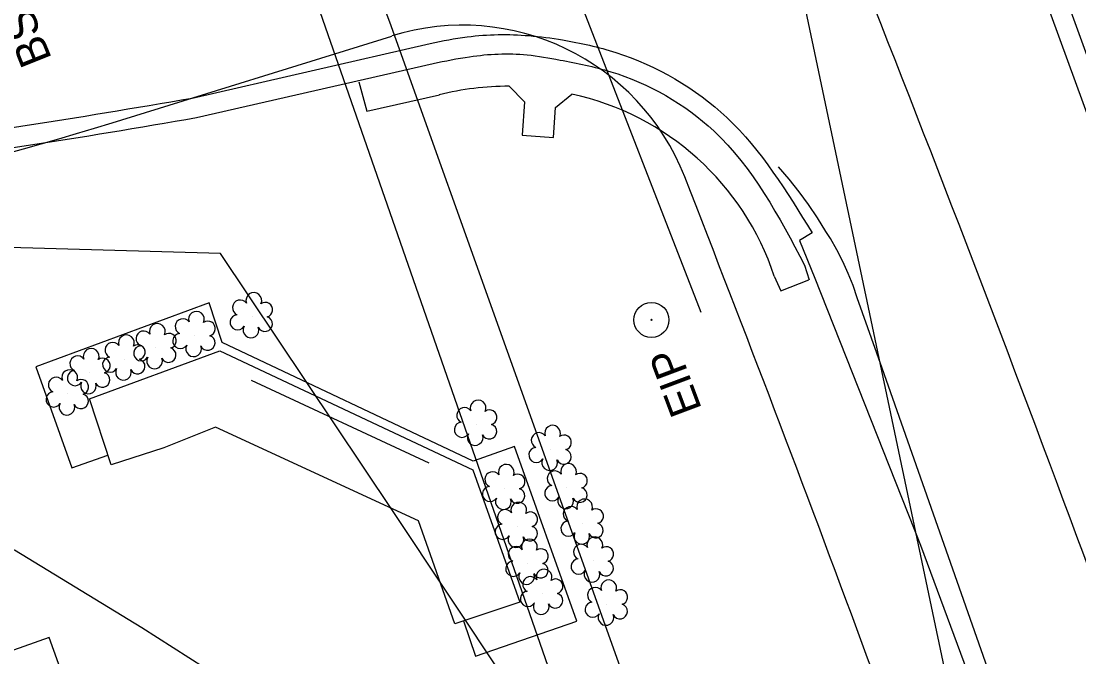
# Model space of a CAD drawing. Extents: x 1611576 to 1617186, y 899279 to 905462.
# Drawn here: x 1616082.9 to 1616215.9, y 903948.8 to 904028.8 of the extents above; entities that cross this region are included whole.
import ezdxf

# ---------------------------------------------------------------- set-up
doc = ezdxf.new("R2010")
doc.units = 0
for name, color, linetype in [('Exist Building', 7, 'Continuous'), ('Exist Horizontal Alignment', 7, 'Continuous'), ('Exist Other Culture Fence Line', 7, 'Continuous'), ('Exist Other Culture Sign', 7, 'Continuous'), ('Exist Property Iron Pin CELL', 7, 'Continuous'), ('Exist Property Iron Pin Text', 7, 'Continuous'), ('Exist Right of Way Line', 7, 'Continuous'), ('Exist Roads Curbs', 7, 'Continuous'), ('Exist Roads EOP', 7, 'Continuous'), ('Exist Roads EOP Other', 7, 'Continuous'), ('Exist Roads EOP Text', 7, 'Continuous'), ('Exist Roads EOT', 7, 'Continuous'), ('Exist Structure Minor Pipes RCP 18 Inch', 7, 'Continuous'), ('Exist Vegetation Shrub CELL', 7, 'Continuous'), ('Prop 6 In Gas Line (B2)', 7, 'Continuous'), ('Prop OH Pow Tel CATV Lines', 7, 'Continuous'), ('Prop UG CATV Cables', 7, 'Continuous')]:
    doc.layers.add(name, color=color, linetype=linetype)

# ---------------------------------------------------------------- blocks, each defined once
blk = doc.blocks.new('EXIST PROPERTY IRON PIN')
at = {"layer": 'Exist Property Iron Pin CELL'}
for radius in [0.0441, 0.00141]:
    blk.add_circle((0, 0), radius, dxfattribs=at)

msp = doc.modelspace()

# ---------------------------------------------------------------- linework, layer by layer
at = {"layer": 'Exist Building'}
msp.add_lwpolyline([(1616138.53, 903953.31), (1616140.01, 903948.86), (1616152.79, 903953.28), (1616144.93, 903975.27), (1616139.72, 903973.43), (1616108.17, 903988.36), (1616106.52, 903993.33), (1616084.73, 903985.3), (1616089.24, 903972.57), (1616093.8, 903974.18)], dxfattribs=at)
msp.add_lwpolyline([(1616132.87, 903965.89), (1616107.33, 903977.68), (1616100.81, 903975.08), (1616094.22, 903972.93), (1616091.47, 903981.25), (1616107.86, 903987.3), (1616139.71, 903972.3), (1616145.59, 903955.68), (1616137.43, 903952.94)], close=True, dxfattribs=at)
at = {"layer": 'Exist Horizontal Alignment'}
msp.add_arc((1612992.37, 902768.76), 3437.75, 19.23333, 21.86667, dxfattribs=at)
at = {"layer": 'Exist Other Culture Fence Line'}
msp.add_lwpolyline([(1616211.35, 903767.58), (1616195.22, 903813.36), (1616186.56, 903825.42), (1616168.75, 903875.81), (1616153.63, 903916.5), (1616129.58, 903932.3), (1616098.05, 903952.43), (1616082.04, 903962.19), (1616045.01, 903949.52), (1616000.86, 903933.41), (1615934.86, 903910.4), (1615905.89, 903899.71)], dxfattribs=at)
at = {"layer": 'Exist Other Culture Sign'}
msp.add_line((1616134.19, 903973.16), (1616111.85, 903983.56), dxfattribs=at)
at = {"layer": 'Exist Right of Way Line'}
for p, q in [((1615887.44, 905426.15), (1616864.55, 900788.06)), ((1616094.31, 904015.98), (1616129.49, 904026.91))]:
    msp.add_line(p, q, dxfattribs=at)
for centre, radius, start, end in [((1612992.37, 902768.76), 3467.75, 19.23333, 21.86667), ((1616138.4, 903998.27), 30, 21.3461, 107.2667), ((1615982.39, 904376.05), 377.06, 264.7333, 287.2667), ((1612992.37, 902768.76), 3407.75, 19.23358, 21.34613)]:
    msp.add_arc(centre, radius, start, end, dxfattribs=at)
at = {"layer": 'Exist Roads Curbs'}
for p, q in [((1616104.95, 904016.64), (1616134.69, 904023.46)), ((1616181.42, 903998.08), (1616182.01, 903996.25))]:
    msp.add_line(p, q, dxfattribs=at)
for points in [[(1616117.86, 904294.32), (1616132.6, 904254.66), (1616147.03, 904215.59), (1616161.55, 904176.09), (1616175.82, 904137.25), (1616190.47, 904097.09), (1616204.98, 904057.33), (1616219.73, 904016.73), (1616233.88, 903976.63), (1616247.93, 903936.53), (1616261.75, 903896.6), (1616275.82, 903856.12), (1616289.5, 903816.57), (1616303.58, 903775.98), (1616318, 903734.48)], [(1616089.71, 903941.99), (1616086.41, 903951.21), (1616034.54, 903932.81)]]:
    msp.add_lwpolyline(points, dxfattribs=at)
for points in [[(1616134.69, 904023.46), (1616139.29, 904024.31), (1616146.51, 904024.55), (1616150.66, 904023.89), (1616157.04, 904022.42), (1616170, 904014.96), (1616181.42, 903998.08)], [(1615931.47, 904013.3), (1615973.24, 904009.77), (1616017.42, 904008.63), (1616061.47, 904010.33), (1616104.95, 904016.64)]]:
    msp.add_spline(points, degree=3, dxfattribs=at)
at = {"layer": 'Exist Roads EOP'}
msp.add_line((1616104.38, 904019.1), (1616134.32, 904025.99), dxfattribs=at)
for points in [[(1616115.61, 904293.45), (1616130.22, 904253.88), (1616144.71, 904214.78), (1616159.36, 904175.17), (1616173.54, 904136.33), (1616188.19, 904096.22), (1616202.56, 904056.51), (1616217.36, 904015.9), (1616231.52, 903975.89), (1616245.62, 903935.7), (1616259.38, 903895.73), (1616273.35, 903855.36), (1616287.12, 903815.79), (1616301.21, 903775.08), (1616315.66, 903733.58)], [(1616115.61, 904293.45), (1616130.22, 904253.88), (1616144.71, 904214.78), (1616159.36, 904175.17), (1616173.54, 904136.33), (1616188.19, 904096.22), (1616202.56, 904056.51), (1616217.36, 904015.9), (1616231.52, 903975.89), (1616245.62, 903935.7), (1616259.38, 903895.73), (1616273.35, 903855.36), (1616287.12, 903815.79)], [(1616182.37, 904002.15), (1616180.78, 904001.18), (1616182.71, 903996.46), (1616196.01, 903962.82), (1616210.69, 903923.18), (1616225.09, 903883.2), (1616239.3, 903843.39), (1616253.05, 903803.36), (1616266.79, 903762.41), (1616281.33, 903720.95)]]:
    msp.add_lwpolyline(points, dxfattribs=at)
for points in [[(1616097.99, 904045.33), (1616058.52, 904034.87), (1616017.88, 904028.96), (1615976.43, 904026.45), (1615935.89, 904028.72)], [(1616134.32, 904025.99), (1616139, 904026.81), (1616146.76, 904026.96), (1616150.97, 904026.42), (1616157.68, 904024.84), (1616171.63, 904016.64), (1616182.37, 904002.15)], [(1615931.62, 904015.71), (1615973.45, 904012.19), (1616017.45, 904011.12), (1616061.25, 904012.84), (1616104.38, 904019.1)]]:
    msp.add_spline(points, degree=3, dxfattribs=at)
at = {"layer": 'Exist Roads EOP Other'}
for points in [[(1616125.35, 904021.13), (1616126.34, 904017.46), (1616135.48, 904019.51)], [(1616144.26, 904020.59), (1616146.19, 904018.61), (1616145.89, 904014.44), (1616149.83, 904014.12), (1616150.08, 904017.9), (1616152.14, 904019.6)], [(1616177.61, 903996.7), (1616178.44, 903994.84), (1616181.96, 903996.23)]]:
    msp.add_lwpolyline(points, dxfattribs=at)
for centre, major_axis, ratio, start_param, end_param in [((1616143.38, 903989.19), (-32.85, -6.21), 0.937048, 4.51099, 4.776447), ((1616144.89, 903985.92), (8.54, 33.37), 0.999906, 5.280969, 6.32168)]:
    msp.add_ellipse(centre, major_axis=major_axis, ratio=ratio, start_param=start_param, end_param=end_param, dxfattribs=at)
at = {"layer": 'Exist Roads EOT'}
msp.add_lwpolyline([(1616220.38, 903902.1), (1616208.82, 903934.88), (1616198.96, 903962.91), (1616191.16, 903985.11), (1616188.04, 903993.96), (1616187.51, 903995.51), (1616186.9, 903997.04), (1616186.23, 903998.53), (1616185.48, 903999.99), (1616184.66, 904001.41), (1616184.11, 904002.3), (1616183.05, 904004.02), (1616181.92, 904005.69), (1616180.72, 904007.32), (1616179.46, 904008.9), (1616178.14, 904010.43), (1616178.13, 904010.44)], dxfattribs=at)
at = {"layer": 'Exist Structure Minor Pipes RCP 18 Inch'}
msp.add_line((1616084.02, 904209.5), (1616168.38, 903992.15), dxfattribs=at)
msp.add_line((1616084.02, 904209.5), (1616168.38, 903992.15), dxfattribs=at)
at = {"layer": 'Exist Vegetation Shrub CELL'}
for p, q in [((1616111.92, 903991.6), (1616111.92, 903991.6)), ((1616104.7, 903989.23), (1616104.7, 903989.23)), ((1616099.78, 903987.7), (1616099.78, 903987.7)), ((1616095.88, 903986.26), (1616095.88, 903986.26)), ((1616091.47, 903984.57), (1616091.47, 903984.57)), ((1616088.77, 903981.89), (1616088.77, 903981.89)), ((1616140.12, 903978.06), (1616140.12, 903978.06)), ((1616149.49, 903974.9), (1616149.49, 903974.9)), ((1616143.66, 903969.98), (1616143.66, 903969.98)), ((1616151.5, 903970.08), (1616151.5, 903970.08)), ((1616145.25, 903965.22), (1616145.25, 903965.22)), ((1616153.52, 903965.62), (1616153.52, 903965.62)), ((1616146.59, 903960.58), (1616146.59, 903960.58)), ((1616154.81, 903960.85), (1616154.81, 903960.85)), ((1616148.42, 903956.79), (1616148.42, 903956.79)), ((1616156.56, 903955.43), (1616156.56, 903955.43))]:
    msp.add_line(p, q, dxfattribs=at)
for centre, radius, start, end in [((1616112.15, 903993.64), 0.99, 334.8391, 200.4717), ((1616110.43, 903992.72), 0.968, 35.8908, 245.4216), ((1616113.59, 903992.47), 0.929, 284.4567, 126.0861), ((1616104.93, 903991.27), 0.99, 334.8391, 200.4717), ((1616110.12, 903990.89), 0.955, 95.1099, 327.9534), ((1616100.01, 903989.74), 0.99, 334.8391, 200.4717), ((1616103.22, 903990.36), 0.968, 35.8908, 245.4216), ((1616106.37, 903990.1), 0.929, 284.4567, 126.0861), ((1616113.55, 903990.67), 0.937, 204.9913, 73.4601), ((1616096.11, 903988.3), 0.99, 334.8391, 200.4717), ((1616098.3, 903988.82), 0.968, 35.8908, 245.4216), ((1616101.46, 903988.56), 0.929, 284.4567, 126.0861), ((1616102.9, 903988.53), 0.955, 95.1099, 327.9534), ((1616106.34, 903988.3), 0.937, 204.9913, 73.4601), ((1616111.79, 903989.91), 0.984, 151.2797, 21.387), ((1616094.4, 903987.39), 0.968, 35.8908, 245.4216), ((1616097.55, 903987.13), 0.929, 284.4567, 126.0861), ((1616097.98, 903986.99), 0.955, 95.1099, 327.9534), ((1616104.57, 903987.55), 0.984, 151.2797, 21.387), ((1616089.98, 903985.69), 0.968, 35.8908, 245.4216), ((1616091.69, 903986.61), 0.99, 334.8391, 200.4717), ((1616094.08, 903985.56), 0.955, 95.1099, 327.9534), ((1616099.66, 903986.01), 0.984, 151.2797, 21.387), ((1616101.42, 903986.77), 0.937, 204.9913, 73.4601), ((1616093.14, 903985.44), 0.929, 284.4567, 126.0861), ((1616097.52, 903985.33), 0.937, 204.9913, 73.4601), ((1616087.28, 903983.01), 0.968, 35.8908, 245.4216), ((1616088.99, 903983.93), 0.99, 334.8391, 200.4717), ((1616089.66, 903983.86), 0.955, 95.1099, 327.9534), ((1616093.1, 903983.64), 0.937, 204.9913, 73.4601), ((1616095.75, 903984.58), 0.984, 151.2797, 21.387), ((1616090.44, 903982.76), 0.929, 284.4567, 126.0861), ((1616091.34, 903982.88), 0.984, 151.2797, 21.387), ((1616086.97, 903981.18), 0.955, 95.1099, 327.9534), ((1616090.4, 903980.96), 0.937, 204.9913, 73.4601), ((1616088.64, 903980.2), 0.984, 151.2797, 21.387), ((1616138.64, 903979.19), 0.968, 35.8908, 245.4216), ((1616140.35, 903980.1), 0.99, 334.8391, 200.4717), ((1616141.79, 903978.93), 0.929, 284.4567, 126.0861), ((1616138.32, 903977.36), 0.955, 95.1099, 327.9534), ((1616141.76, 903977.14), 0.937, 204.9913, 73.4601), ((1616149.72, 903976.94), 0.99, 334.8391, 200.4717), ((1616139.99, 903976.38), 0.984, 151.2797, 21.387), ((1616148.01, 903976.03), 0.968, 35.8908, 245.4216), ((1616151.16, 903975.77), 0.929, 284.4567, 126.0861), ((1616147.69, 903974.2), 0.955, 95.1099, 327.9534), ((1616151.13, 903973.97), 0.937, 204.9913, 73.4601), ((1616149.36, 903973.22), 0.984, 151.2797, 21.387), ((1616142.17, 903971.11), 0.968, 35.8908, 245.4216), ((1616143.89, 903972.02), 0.99, 334.8391, 200.4717), ((1616150.02, 903971.21), 0.968, 35.8908, 245.4216), ((1616151.73, 903972.12), 0.99, 334.8391, 200.4717), ((1616153.17, 903970.95), 0.929, 284.4567, 126.0861), ((1616145.33, 903970.85), 0.929, 284.4567, 126.0861), ((1616141.86, 903969.28), 0.955, 95.1099, 327.9534), ((1616145.29, 903969.05), 0.937, 204.9913, 73.4601), ((1616149.7, 903969.38), 0.955, 95.1099, 327.9534), ((1616153.14, 903969.15), 0.937, 204.9913, 73.4601), ((1616143.53, 903968.3), 0.984, 151.2797, 21.387), ((1616145.47, 903967.26), 0.99, 334.8391, 200.4717), ((1616151.37, 903968.4), 0.984, 151.2797, 21.387), ((1616153.75, 903967.66), 0.99, 334.8391, 200.4717), ((1616143.76, 903966.35), 0.968, 35.8908, 245.4216), ((1616146.92, 903966.09), 0.929, 284.4567, 126.0861), ((1616152.03, 903966.75), 0.968, 35.8908, 245.4216), ((1616155.19, 903966.49), 0.929, 284.4567, 126.0861), ((1616143.45, 903964.52), 0.955, 95.1099, 327.9534), ((1616146.88, 903964.3), 0.937, 204.9913, 73.4601), ((1616151.72, 903964.92), 0.955, 95.1099, 327.9534), ((1616155.15, 903964.69), 0.937, 204.9913, 73.4601), ((1616145.12, 903963.54), 0.984, 151.2797, 21.387), ((1616153.39, 903963.94), 0.984, 151.2797, 21.387), ((1616155.04, 903962.89), 0.99, 334.8391, 200.4717), ((1616145.11, 903961.7), 0.968, 35.8908, 245.4216), ((1616146.82, 903962.62), 0.99, 334.8391, 200.4717), ((1616153.32, 903961.98), 0.968, 35.8908, 245.4216), ((1616156.48, 903961.72), 0.929, 284.4567, 126.0861), ((1616148.26, 903961.45), 0.929, 284.4567, 126.0861), ((1616144.79, 903959.87), 0.955, 95.1099, 327.9534), ((1616148.23, 903959.65), 0.937, 204.9913, 73.4601), ((1616153.01, 903960.15), 0.955, 95.1099, 327.9534), ((1616156.44, 903959.92), 0.937, 204.9913, 73.4601), ((1616146.46, 903958.89), 0.984, 151.2797, 21.387), ((1616146.94, 903957.91), 0.968, 35.8908, 245.4216), ((1616148.65, 903958.83), 0.99, 334.8391, 200.4717), ((1616150.09, 903957.66), 0.929, 284.4567, 126.0861), ((1616154.68, 903959.17), 0.984, 151.2797, 21.387), ((1616155.08, 903956.55), 0.968, 35.8908, 245.4216), ((1616156.79, 903957.47), 0.99, 334.8391, 200.4717), ((1616158.23, 903956.3), 0.929, 284.4567, 126.0861), ((1616146.62, 903956.08), 0.955, 95.1099, 327.9534), ((1616150.06, 903955.86), 0.937, 204.9913, 73.4601), ((1616148.29, 903955.1), 0.984, 151.2797, 21.387), ((1616154.76, 903954.72), 0.955, 95.1099, 327.9534), ((1616158.2, 903954.5), 0.937, 204.9913, 73.4601), ((1616156.43, 903953.74), 0.984, 151.2797, 21.387)]:
    msp.add_arc(centre, radius, start, end, dxfattribs=at)
at = {"layer": 'Prop 6 In Gas Line (B2)'}
for p, q in [((1616129.25, 904028.65), (1616069.92, 904188.28)), ((1616211.57, 903798.23), (1616129.25, 904028.65))]:
    msp.add_line(p, q, dxfattribs=at)
at = {"layer": 'Prop OH Pow Tel CATV Lines'}
msp.add_line((1616155.55, 903929.25), (1616086.39, 904127.91), dxfattribs=at)
at = {"layer": 'Prop UG CATV Cables'}
for p, q in [((1616107.95, 903999.55), (1616053.99, 904001.08)), ((1616129.59, 903967.22), (1616107.95, 903999.55)), ((1616154.99, 903928.97), (1616129.59, 903967.22))]:
    msp.add_line(p, q, dxfattribs=at)

# ---------------------------------------------------------------- block references
at = {"layer": 'Exist Property Iron Pin CELL', "xscale": 50, "yscale": 50}
msp.add_blockref('EXIST PROPERTY IRON PIN', (1616162.16, 903991.19), dxfattribs=at)

# ---------------------------------------------------------------- texts
at = {"layer": 'Exist Property Iron Pin Text'}
msp.add_text('EIP', height=4, rotation=110.55, dxfattribs=at).set_placement((1616168.54, 903979.97))
at = {"layer": 'Exist Roads EOP Text'}
msp.add_text('BST', height=4, rotation=111.8667, dxfattribs=at).set_placement((1616086.78, 904024.05))

doc.saveas('drawing.dxf')
